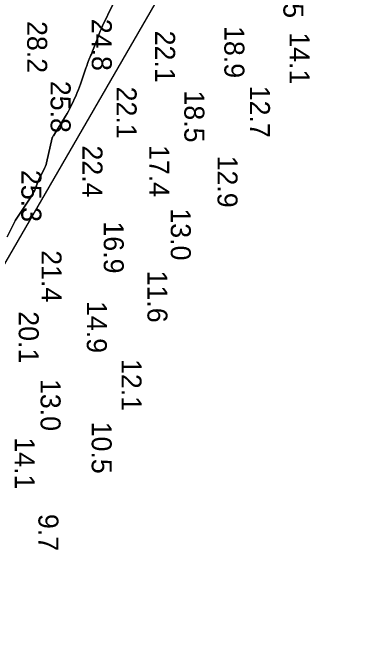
# Model space of a CAD drawing. Extents: x 1178573 to 1187098, y 693282 to 751751.
# Drawn here: x 1183324.8 to 1183549.3, y 746573.7 to 746976.7 of the extents above; entities that cross this region are included whole.
import ezdxf

# ---------------------------------------------------------------- set-up
doc = ezdxf.new("R2010")
doc.units = 0
for name, color, linetype in [('G-ANNO-PATT', 7, 'Continuous'), ('V-HYDS-MAJR', 7, 'Continuous'), ('V-HYDS-SOUN', 7, 'Continuous')]:
    doc.layers.add(name, color=color, linetype=linetype)

msp = doc.modelspace()

# ---------------------------------------------------------------- linework, layer by layer
at = {"layer": 'G-ANNO-PATT'}
msp.add_line((1182755.92, 745845.24), (1184123.8, 748210.03), dxfattribs=at)
msp.add_lwpolyline([(1183387.38, 746981.94), (1183380.92, 746968.56), (1183380.14, 746966.9), (1183379.4, 746965.22), (1183378.69, 746963.53), (1183378.03, 746961.82), (1183374.59, 746952.71), (1183374.36, 746952.12), (1183374.13, 746951.53), (1183373.89, 746950.94), (1183373.64, 746950.35), (1183372.56, 746947.88), (1183372.34, 746947.36), (1183372.13, 746946.84), (1183371.93, 746946.32), (1183371.74, 746945.79), (1183370.99, 746943.68), (1183370.8, 746943.15), (1183370.61, 746942.62), (1183370.43, 746942.09), (1183370.24, 746941.56), (1183367.04, 746932.21), (1183366.42, 746930.48), (1183365.76, 746928.77), (1183365.05, 746927.07), (1183364.31, 746925.4), (1183361.21, 746918.69), (1183360.41, 746917.03), (1183359.57, 746915.4), (1183358.67, 746913.79), (1183357.73, 746912.21), (1183350.15, 746899.94), (1183350.09, 746899.84), (1183350.02, 746899.73), (1183349.96, 746899.63), (1183349.89, 746899.53), (1183349.64, 746899.11), (1183349.58, 746899.01), (1183349.53, 746898.9), (1183349.49, 746898.78), (1183349.46, 746898.67), (1183345.88, 746882.96), (1183345.61, 746881.97), (1183345.28, 746881), (1183344.88, 746880.05), (1183344.42, 746879.13), (1183342.41, 746875.51), (1183341.93, 746874.59), (1183341.48, 746873.66), (1183341.07, 746872.72), (1183340.69, 746871.75), (1183338.94, 746867.02), (1183338.5, 746865.93), (1183338, 746864.86), (1183337.43, 746863.83), (1183336.81, 746862.82), (1183326.51, 746847.32), (1183326.49, 746847.28), (1183326.46, 746847.23), (1183326.43, 746847.19), (1183326.4, 746847.15), (1183326.3, 746846.97), (1183326.27, 746846.93), (1183326.25, 746846.89), (1183326.23, 746846.84), (1183326.2, 746846.8), (1183321.33, 746836.86)], dxfattribs=at)
at = {"layer": 'V-HYDS-MAJR'}
msp.add_lwpolyline([(1183321.33, 746836.86), (1183326.2, 746846.8), (1183326.23, 746846.84), (1183326.25, 746846.89), (1183326.27, 746846.93), (1183326.3, 746846.97), (1183326.4, 746847.15), (1183326.43, 746847.19), (1183326.46, 746847.23), (1183326.49, 746847.28), (1183326.51, 746847.32), (1183336.81, 746862.82), (1183337.43, 746863.83), (1183338, 746864.86), (1183338.5, 746865.93), (1183338.94, 746867.02), (1183340.69, 746871.75), (1183341.07, 746872.72), (1183341.48, 746873.66), (1183341.93, 746874.59), (1183342.41, 746875.51), (1183344.42, 746879.13), (1183344.88, 746880.05), (1183345.28, 746881), (1183345.61, 746881.97), (1183345.88, 746882.96), (1183349.46, 746898.67), (1183349.49, 746898.78), (1183349.53, 746898.9), (1183349.58, 746899.01), (1183349.64, 746899.11), (1183349.89, 746899.53), (1183349.96, 746899.63), (1183350.02, 746899.73), (1183350.09, 746899.84), (1183350.15, 746899.94), (1183357.73, 746912.21), (1183358.67, 746913.79), (1183359.57, 746915.4), (1183360.41, 746917.03), (1183361.21, 746918.69), (1183364.31, 746925.4), (1183365.05, 746927.07), (1183365.76, 746928.77), (1183366.42, 746930.48), (1183367.04, 746932.21), (1183370.24, 746941.56), (1183370.43, 746942.09), (1183370.61, 746942.62), (1183370.8, 746943.15), (1183370.99, 746943.68), (1183371.74, 746945.79), (1183371.93, 746946.32), (1183372.13, 746946.84), (1183372.34, 746947.36), (1183372.56, 746947.88), (1183373.64, 746950.35), (1183373.89, 746950.94), (1183374.13, 746951.53), (1183374.36, 746952.12), (1183374.59, 746952.71), (1183378.03, 746961.82), (1183378.69, 746963.53), (1183379.4, 746965.22), (1183380.14, 746966.9), (1183380.92, 746968.56), (1183387.38, 746981.94)], dxfattribs=at)

# ---------------------------------------------------------------- texts
at = {"layer": 'V-HYDS-SOUN'}
for s, p in [('17.5 ', (1183493.87, 747005.98)), ('28.2 ', (1183333.77, 746971.61)), ('24.8 ', (1183374.15, 746972.99)), ('18.9 ', (1183456.99, 746968.47)), ('22.1 ', (1183413.72, 746965.6)), ('14.1 ', (1183497.71, 746964.59)), ('25.8 ', (1183348.43, 746934.25)), ('22.1 ', (1183389.67, 746930.63)), ('12.7 ', (1183472.99, 746931.19)), ('18.5 ', (1183431.99, 746928.25)), ('22.4 ', (1183368.33, 746893.9)), ('17.4 ', (1183410.06, 746894.2)), ('12.9 ', (1183452.72, 746887.56)), ('25.3 ', (1183330.14, 746878.6)), ('13.0 ', (1183423.51, 746854.6)), ('16.9 ', (1183381.63, 746846.45)), ('21.4 ', (1183342.74, 746828.45)), ('11.6 ', (1183408.91, 746815.74)), ('14.9 ', (1183371.06, 746796.75)), ('20.1 ', (1183328.48, 746790.34)), ('12.1 ', (1183392.72, 746760.52)), ('13.0 ', (1183342.15, 746748.07)), ('10.5 ', (1183374.08, 746721.4)), ('14.1 ', (1183326.02, 746711.6)), ('9.7', (1183340.78, 746663.75))]:
    msp.add_text(s, height=12.5, rotation=270, dxfattribs=at).set_placement(p)

doc.saveas('drawing.dxf')
